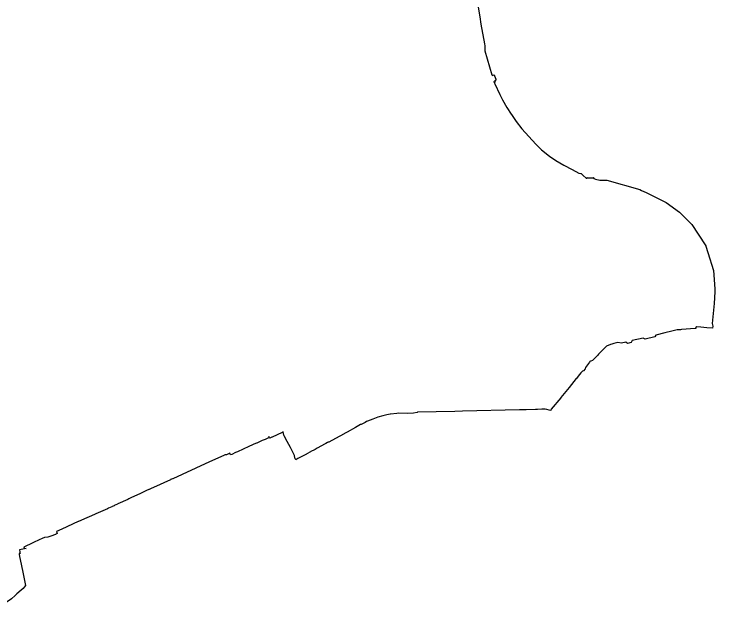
# Model space of a CAD drawing. Extents: x -266199 to -261993, y -1239047 to -1235108.
# Drawn here: x -264099 to -261993, y -1238858 to -1237053 of the extents above; entities that cross this region are included whole.
import ezdxf

# ---------------------------------------------------------------- set-up
doc = ezdxf.new("R2010")
doc.units = 0
doc.layers.add('body_kn', color=7, linetype='Continuous')
doc.layers.add('katuz_linie', color=7, linetype='Continuous')

msp = doc.modelspace()

# ---------------------------------------------------------------- linework, layer by layer
at = {"layer": 'body_kn'}
for p, q in [((-262699.06, -1237061.51), (-262699.06, -1237061.51)), ((-262696.93, -1237083.08), (-262696.93, -1237083.08)), ((-262685.79, -1237142.55), (-262685.79, -1237142.55)), ((-262684.66, -1237148.6), (-262684.66, -1237148.6)), ((-262684.28, -1237163.28), (-262684.28, -1237163.28)), ((-262663.16, -1237235.12), (-262663.16, -1237235.12)), ((-262661.73, -1237237.66), (-262661.73, -1237237.66)), ((-262657.25, -1237235.08), (-262657.25, -1237235.08)), ((-262656.32, -1237236.87), (-262656.32, -1237236.87)), ((-262655.77, -1237237.94), (-262655.77, -1237237.94)), ((-262655.53, -1237238.61), (-262655.53, -1237238.61)), ((-262657.08, -1237256.06), (-262657.08, -1237256.06)), ((-262656.35, -1237255.57), (-262656.35, -1237255.57)), ((-262655.07, -1237254.67), (-262655.07, -1237254.67)), ((-262654.71, -1237258.18), (-262654.71, -1237258.18)), ((-262653.53, -1237257.41), (-262653.53, -1237257.41)), ((-262651.94, -1237248.48), (-262651.94, -1237248.48)), ((-262651.69, -1237249.16), (-262651.69, -1237249.16)), ((-262651.26, -1237250.37), (-262651.26, -1237250.37)), ((-262650.67, -1237251.98), (-262650.67, -1237251.98)), ((-262654.19, -1237262.45), (-262654.19, -1237262.45)), ((-262639.61, -1237294.62), (-262639.61, -1237294.62)), ((-262631.8, -1237310.86), (-262631.8, -1237310.86)), ((-262618.68, -1237333.67), (-262618.68, -1237333.67)), ((-262605.51, -1237353.37), (-262605.51, -1237353.37)), ((-262604.63, -1237354.69), (-262604.63, -1237354.69)), ((-262590.88, -1237375.27), (-262590.88, -1237375.27)), ((-262573.35, -1237398.14), (-262573.35, -1237398.14)), ((-262531.79, -1237443.64), (-262531.79, -1237443.64)), ((-262514.25, -1237460.66), (-262514.25, -1237460.66)), ((-262490.72, -1237479.63), (-262490.72, -1237479.63)), ((-262470.88, -1237493), (-262470.88, -1237493)), ((-262447.06, -1237506.81), (-262447.06, -1237506.81)), ((-262422.32, -1237519.41), (-262422.32, -1237519.41)), ((-262402.36, -1237530.54), (-262402.36, -1237530.54)), ((-262395.88, -1237531.76), (-262395.88, -1237531.76)), ((-262394.66, -1237531.99), (-262394.66, -1237531.99)), ((-262388.95, -1237537.5), (-262388.95, -1237537.5)), ((-262380.63, -1237545.53), (-262380.63, -1237545.53)), ((-262378.47, -1237544.21), (-262378.47, -1237544.21)), ((-262378.45, -1237545.51), (-262378.45, -1237545.51)), ((-262377.68, -1237544.19), (-262377.68, -1237544.19)), ((-262377.62, -1237545.08), (-262377.62, -1237545.08)), ((-262375.44, -1237545.04), (-262375.44, -1237545.04)), ((-262369.08, -1237544.9), (-262369.08, -1237544.9)), ((-262361.13, -1237544.74), (-262361.13, -1237544.74)), ((-262359.1, -1237543.98), (-262359.1, -1237543.98)), ((-262359.09, -1237544.7), (-262359.09, -1237544.7)), ((-262358.56, -1237543.97), (-262358.56, -1237543.97)), ((-262358.56, -1237545.46), (-262358.56, -1237545.46)), ((-262357.15, -1237547.02), (-262357.15, -1237547.02)), ((-262357.06, -1237545.45), (-262357.06, -1237545.45)), ((-262352.05, -1237548.49), (-262352.05, -1237548.49)), ((-262339.48, -1237552.13), (-262339.48, -1237552.13)), ((-262317.63, -1237552.02), (-262317.63, -1237552.02)), ((-262218.71, -1237580.27), (-262218.71, -1237580.27)), ((-262214.16, -1237582.49), (-262214.16, -1237582.49)), ((-262199.91, -1237589.44), (-262199.91, -1237589.44)), ((-262139.84, -1237618.74), (-262139.84, -1237618.74)), ((-262099.55, -1237648.46), (-262099.55, -1237648.46)), ((-262069, -1237678.62), (-262069, -1237678.62)), ((-262062.32, -1237685.22), (-262062.32, -1237685.22)), ((-262023.07, -1237746.54), (-262023.07, -1237746.54)), ((-262021.16, -1237749.53), (-262021.16, -1237749.53)), ((-262020.83, -1237750.56), (-262020.83, -1237750.56)), ((-262014.71, -1237769.39), (-262014.71, -1237769.39)), ((-261997.19, -1237823.36), (-261997.19, -1237823.36)), ((-261993.79, -1237887.01), (-261993.79, -1237887.01)), ((-261993.22, -1237878.45), (-261993.22, -1237878.45)), ((-261996.13, -1237922.1), (-261996.13, -1237922.1)), ((-262052.92, -1237997.44), (-262052.92, -1237997.44)), ((-262050.84, -1237997.27), (-262050.84, -1237997.27)), ((-262050.58, -1237995.44), (-262050.58, -1237995.44)), ((-262050.19, -1237992.7), (-262050.19, -1237992.7)), ((-262049.21, -1237992.78), (-262049.21, -1237992.78)), ((-262036.04, -1237993.8), (-262036.04, -1237993.8)), ((-262017.43, -1237995.25), (-262017.43, -1237995.25)), ((-262001.23, -1237982.42), (-262001.23, -1237982.42)), ((-262000.64, -1237996.55), (-262000.64, -1237996.55)), ((-262000.3, -1237996.58), (-262000.3, -1237996.58)), ((-261999.77, -1237990.05), (-261999.77, -1237990.05)), ((-262171.34, -1238017.44), (-262171.34, -1238017.44)), ((-262144.19, -1238010.89), (-262144.19, -1238010.89)), ((-262123.13, -1238005.81), (-262123.13, -1238005.81)), ((-262106.45, -1238001.78), (-262106.45, -1238001.78)), ((-262102.76, -1238001.5), (-262102.76, -1238001.5)), ((-262097.05, -1238001.07), (-262097.05, -1238001.07)), ((-262094.05, -1238000.85), (-262094.05, -1238000.85)), ((-262284.94, -1238039.08), (-262284.94, -1238039.08)), ((-262261.39, -1238038.81), (-262261.39, -1238038.81)), ((-262245.39, -1238039.99), (-262245.39, -1238039.99)), ((-262242.4, -1238033.97), (-262242.4, -1238033.97)), ((-262208.43, -1238026.11), (-262208.43, -1238026.11)), ((-262203.29, -1238029.93), (-262203.29, -1238029.93)), ((-262174.34, -1238022.95), (-262174.34, -1238022.95)), ((-262319.23, -1238051.06), (-262319.23, -1238051.06)), ((-262306.85, -1238045.38), (-262306.85, -1238045.38)), ((-262303.24, -1238044.34), (-262303.24, -1238044.34)), ((-262296.63, -1238042.44), (-262296.63, -1238042.44)), ((-262293.5, -1238041.54), (-262293.5, -1238041.54)), ((-262273.96, -1238041.77), (-262273.96, -1238041.77)), ((-262256.06, -1238042.94), (-262256.06, -1238042.94)), ((-262346.52, -1238078.71), (-262346.52, -1238078.71)), ((-262342.7, -1238074.85), (-262342.7, -1238074.85)), ((-262341.6, -1238073.73), (-262341.6, -1238073.73)), ((-262369.65, -1238098.76), (-262369.65, -1238098.76)), ((-262368.73, -1238096.43), (-262368.73, -1238096.43)), ((-262367.61, -1238095.98), (-262367.61, -1238095.98)), ((-262366.03, -1238095.35), (-262366.03, -1238095.35)), ((-262361.45, -1238093.84), (-262361.45, -1238093.84)), ((-262350.49, -1238082.73), (-262350.49, -1238082.73)), ((-262383.01, -1238118.65), (-262383.01, -1238118.65)), ((-262382.06, -1238114.91), (-262382.06, -1238114.91)), ((-262403.88, -1238140.7), (-262403.88, -1238140.7)), ((-262395.85, -1238131.12), (-262395.85, -1238131.12)), ((-262394.14, -1238129.08), (-262394.14, -1238129.08)), ((-262391.49, -1238125.92), (-262391.49, -1238125.92)), ((-262388.36, -1238124.79), (-262388.36, -1238124.79)), ((-262409.89, -1238148.2), (-262409.89, -1238148.2)), ((-262408.59, -1238146.58), (-262408.59, -1238146.58)), ((-262431.6, -1238174.74), (-262431.6, -1238174.74)), ((-262456.69, -1238205.4), (-262456.69, -1238205.4)), ((-262455.83, -1238204.36), (-262455.83, -1238204.36)), ((-262446.26, -1238192.8), (-262446.26, -1238192.8)), ((-262888, -1238249.92), (-262888, -1238249.92)), ((-262886.4, -1238249.29), (-262886.4, -1238249.29)), ((-262774.26, -1238246.7), (-262774.26, -1238246.7)), ((-262751.84, -1238246.22), (-262751.84, -1238246.22)), ((-262580.51, -1238242.14), (-262580.51, -1238242.14)), ((-262560.81, -1238241.59), (-262560.81, -1238241.59)), ((-262532.77, -1238240.69), (-262532.77, -1238240.69)), ((-262526.78, -1238240.5), (-262526.78, -1238240.5)), ((-262513.1, -1238240.06), (-262513.1, -1238240.06)), ((-262503.15, -1238239.74), (-262503.15, -1238239.74)), ((-262498.93, -1238240.78), (-262498.93, -1238240.78)), ((-262497.9, -1238241.03), (-262497.9, -1238241.03)), ((-262491.22, -1238242.67), (-262491.22, -1238242.67)), ((-262486.63, -1238243.8), (-262486.63, -1238243.8)), ((-262485.37, -1238239.87), (-262485.37, -1238239.87)), ((-263021.23, -1238269.49), (-263021.23, -1238269.49)), ((-263005.63, -1238263.53), (-263005.63, -1238263.53)), ((-262991, -1238259.57), (-262991, -1238259.57)), ((-262978.69, -1238257.06), (-262978.69, -1238257.06)), ((-262973.41, -1238255.92), (-262973.41, -1238255.92)), ((-262968.84, -1238254.94), (-262968.84, -1238254.94)), ((-262968.33, -1238254.83), (-262968.33, -1238254.83)), ((-262949.15, -1238253.18), (-262949.15, -1238253.18)), ((-262944.92, -1238251.91), (-262944.92, -1238251.91)), ((-262915.44, -1238253.09), (-262915.44, -1238253.09)), ((-262898.67, -1238252.06), (-262898.67, -1238252.06)), ((-263057.73, -1238285.95), (-263057.73, -1238285.95)), ((-263056.4, -1238285.69), (-263056.4, -1238285.69)), ((-263051.97, -1238283.44), (-263051.97, -1238283.44)), ((-263044.32, -1238279.73), (-263044.32, -1238279.73)), ((-263039.46, -1238277.33), (-263039.46, -1238277.33)), ((-263036.8, -1238276.02), (-263036.8, -1238276.02)), ((-263293.61, -1238309.64), (-263293.61, -1238309.64)), ((-263292.68, -1238309.2), (-263292.68, -1238309.2)), ((-263290.08, -1238307.98), (-263290.08, -1238307.98)), ((-263107.05, -1238313.57), (-263107.05, -1238313.57)), ((-263106.18, -1238313.11), (-263106.18, -1238313.11)), ((-263098.14, -1238308.77), (-263098.14, -1238308.77)), ((-263072.8, -1238295), (-263072.8, -1238295)), ((-263354.98, -1238335.02), (-263354.98, -1238335.02)), ((-263353.38, -1238334.32), (-263353.38, -1238334.32)), ((-263344.65, -1238330.5), (-263344.65, -1238330.5)), ((-263342.58, -1238329.6), (-263342.58, -1238329.6)), ((-263334.53, -1238326.08), (-263334.53, -1238326.08)), ((-263333.52, -1238325.15), (-263333.52, -1238325.15)), ((-263333.23, -1238323.92), (-263333.23, -1238323.92)), ((-263333.19, -1238322.4), (-263333.19, -1238322.4)), ((-263331.05, -1238326.47), (-263331.05, -1238326.47)), ((-263330.74, -1238327.07), (-263330.74, -1238327.07)), ((-263324.24, -1238324.02), (-263324.24, -1238324.02)), ((-263323.15, -1238323.51), (-263323.15, -1238323.51)), ((-263287.93, -1238318.13), (-263287.93, -1238318.13)), ((-263287.48, -1238320.28), (-263287.48, -1238320.28)), ((-263133.32, -1238327.67), (-263133.32, -1238327.67)), ((-263393.36, -1238351.8), (-263393.36, -1238351.8)), ((-263382.55, -1238347.07), (-263382.55, -1238347.07)), ((-263377.9, -1238345.04), (-263377.9, -1238345.04)), ((-263370.3, -1238341.72), (-263370.3, -1238341.72)), ((-263369.77, -1238341.49), (-263369.77, -1238341.49)), ((-263365.76, -1238339.73), (-263365.76, -1238339.73)), ((-263365.65, -1238339.68), (-263365.65, -1238339.68)), ((-263361.49, -1238337.87), (-263361.49, -1238337.87)), ((-263278.57, -1238336.76), (-263278.57, -1238336.76)), ((-263268.63, -1238355.14), (-263268.63, -1238355.14)), ((-263164.06, -1238344.21), (-263164.06, -1238344.21)), ((-263162.21, -1238343.23), (-263162.21, -1238343.23)), ((-263156.91, -1238340.42), (-263156.91, -1238340.42)), ((-263154.99, -1238339.4), (-263154.99, -1238339.4)), ((-263153.35, -1238338.53), (-263153.35, -1238338.53)), ((-263464.65, -1238376.78), (-263464.65, -1238376.78)), ((-263460.69, -1238376.7), (-263460.69, -1238376.7)), ((-263450.55, -1238372.11), (-263450.55, -1238372.11)), ((-263449.05, -1238375.25), (-263449.05, -1238375.25)), ((-263448.24, -1238376.95), (-263448.24, -1238376.95)), ((-263444.79, -1238375.86), (-263444.79, -1238375.86)), ((-263433.14, -1238370.43), (-263433.14, -1238370.43)), ((-263430.29, -1238369.1), (-263430.29, -1238369.1)), ((-263427.85, -1238367.96), (-263427.85, -1238367.96)), ((-263256.89, -1238376.86), (-263256.89, -1238376.86)), ((-263220.5, -1238374.6), (-263220.5, -1238374.6)), ((-263219.08, -1238373.84), (-263219.08, -1238373.84)), ((-263208.3, -1238368.03), (-263208.3, -1238368.03)), ((-263206.85, -1238367.25), (-263206.85, -1238367.25)), ((-263196.19, -1238361.51), (-263196.19, -1238361.51)), ((-263194.64, -1238360.68), (-263194.64, -1238360.68)), ((-263188.09, -1238357.15), (-263188.09, -1238357.15)), ((-263502.54, -1238394.19), (-263502.54, -1238394.19)), ((-263468.52, -1238378.6), (-263468.52, -1238378.6)), ((-263467.05, -1238377.92), (-263467.05, -1238377.92)), ((-263256.39, -1238378.94), (-263256.39, -1238378.94)), ((-263256.14, -1238380.02), (-263256.14, -1238380.02)), ((-263253.98, -1238389.06), (-263253.98, -1238389.06)), ((-263253.46, -1238390.11), (-263253.46, -1238390.11)), ((-263252.58, -1238391.88), (-263252.58, -1238391.88)), ((-263246.2, -1238388.44), (-263246.2, -1238388.44)), ((-263524.87, -1238404.43), (-263524.87, -1238404.43)), ((-263628.9, -1238451.8), (-263628.9, -1238451.8)), ((-263628.29, -1238451.52), (-263628.29, -1238451.52)), ((-263622.35, -1238448.99), (-263622.35, -1238448.99)), ((-263622.11, -1238448.88), (-263622.11, -1238448.88)), ((-263696.11, -1238482.44), (-263696.11, -1238482.44)), ((-263694.24, -1238481.64), (-263694.24, -1238481.64)), ((-263693.58, -1238481.35), (-263693.58, -1238481.35)), ((-263693.18, -1238481.18), (-263693.18, -1238481.18)), ((-263684.57, -1238477.46), (-263684.57, -1238477.46)), ((-263684.33, -1238477.36), (-263684.33, -1238477.36)), ((-263682.2, -1238476.44), (-263682.2, -1238476.44)), ((-263679.52, -1238475.2), (-263679.52, -1238475.2)), ((-263718.49, -1238492.76), (-263718.49, -1238492.76)), ((-263712.5, -1238489.95), (-263712.5, -1238489.95)), ((-263704.51, -1238486.2), (-263704.51, -1238486.2)), ((-263702.48, -1238485.24), (-263702.48, -1238485.24)), ((-263701.02, -1238484.56), (-263701.02, -1238484.56)), ((-263698.51, -1238483.48), (-263698.51, -1238483.48)), ((-263786.42, -1238524.4), (-263786.42, -1238524.4)), ((-263757.31, -1238510.93), (-263757.31, -1238510.93)), ((-263753.78, -1238509.3), (-263753.78, -1238509.3)), ((-263749.73, -1238507.42), (-263749.73, -1238507.42)), ((-263747.94, -1238506.58), (-263747.94, -1238506.58)), ((-263817.58, -1238538.75), (-263817.58, -1238538.75)), ((-263814.84, -1238537.54), (-263814.84, -1238537.54)), ((-263814.47, -1238537.38), (-263814.47, -1238537.38)), ((-263805, -1238533.05), (-263805, -1238533.05)), ((-263804.1, -1238532.62), (-263804.1, -1238532.62)), ((-263798.32, -1238529.9), (-263798.32, -1238529.9)), ((-263797.41, -1238529.47), (-263797.41, -1238529.47)), ((-263787.53, -1238524.91), (-263787.53, -1238524.91)), ((-263856.97, -1238556.17), (-263856.97, -1238556.17)), ((-263854.46, -1238555.06), (-263854.46, -1238555.06)), ((-263852.95, -1238554.4), (-263852.95, -1238554.4)), ((-263906.25, -1238577.61), (-263906.25, -1238577.61)), ((-263904.62, -1238577.05), (-263904.62, -1238577.05)), ((-263898.4, -1238574.47), (-263898.4, -1238574.47)), ((-263896.49, -1238573.62), (-263896.49, -1238573.62)), ((-263971.27, -1238607.7), (-263971.27, -1238607.7)), ((-263955.27, -1238600.34), (-263955.27, -1238600.34)), ((-264012.11, -1238627.62), (-264012.11, -1238627.62)), ((-264009.46, -1238626.4), (-264009.46, -1238626.4)), ((-264007.6, -1238625.55), (-264007.6, -1238625.55)), ((-263996.74, -1238624.71), (-263996.74, -1238624.71)), ((-263988.09, -1238621.83), (-263988.09, -1238621.83)), ((-263974.35, -1238616.07), (-263974.35, -1238616.07)), ((-263973.21, -1238615.59), (-263973.21, -1238615.59)), ((-263970.83, -1238614.27), (-263970.83, -1238614.27)), ((-263968.93, -1238613.22), (-263968.93, -1238613.22)), ((-264042.24, -1238641.45), (-264042.24, -1238641.45)), ((-264038.47, -1238639.72), (-264038.47, -1238639.72)), ((-264082.44, -1238662.52), (-264082.44, -1238662.52)), ((-264081.25, -1238668.2), (-264081.25, -1238668.2)), ((-264081.04, -1238669.21), (-264081.04, -1238669.21)), ((-264069.65, -1238654.02), (-264069.65, -1238654.02)), ((-264067.97, -1238657.67), (-264067.97, -1238657.67)), ((-264061.87, -1238658.77), (-264061.87, -1238658.77)), ((-264083.27, -1238673.16), (-264083.27, -1238673.16)), ((-264082.97, -1238674.93), (-264082.97, -1238674.93)), ((-264081.74, -1238682.07), (-264081.74, -1238682.07)), ((-264080.23, -1238673.08), (-264080.23, -1238673.08)), ((-264077.35, -1238705), (-264077.35, -1238705)), ((-264071.65, -1238734.21), (-264071.65, -1238734.21)), ((-264068.37, -1238774.9), (-264068.37, -1238774.9)), ((-264066.17, -1238759.36), (-264066.17, -1238759.36)), ((-264064.19, -1238769.4), (-264064.19, -1238769.4)), ((-264089.86, -1238794.43), (-264089.86, -1238794.43)), ((-264076.98, -1238783.67), (-264076.98, -1238783.67)), ((-264071.47, -1238778.57), (-264071.47, -1238778.57)), ((-264095.13, -1238799.22), (-264095.13, -1238799.22))]:
    msp.add_line(p, q, dxfattribs=at)
at = {"layer": 'katuz_linie'}
for points in [[(-262715.3, -1236930.04), (-262714.6, -1236937.92), (-262709.96, -1236990.42), (-262708.82, -1237006.34), (-262704.16, -1237032.66), (-262699.06, -1237061.51), (-262696.93, -1237083.08), (-262685.79, -1237142.55), (-262684.66, -1237148.6), (-262684.28, -1237163.28), (-262663.16, -1237235.12), (-262661.73, -1237237.66), (-262657.25, -1237235.08), (-262656.32, -1237236.87), (-262655.77, -1237237.94)], [(-262655.77, -1237237.94), (-262655.53, -1237238.61), (-262651.94, -1237248.48), (-262651.69, -1237249.16), (-262651.26, -1237250.37), (-262650.67, -1237251.98), (-262655.07, -1237254.67), (-262653.53, -1237257.41), (-262654.71, -1237258.18), (-262656.35, -1237255.57), (-262657.08, -1237256.06), (-262654.19, -1237262.45), (-262639.61, -1237294.62), (-262631.8, -1237310.86), (-262618.68, -1237333.67), (-262605.51, -1237353.37), (-262604.63, -1237354.69), (-262590.88, -1237375.27), (-262573.35, -1237398.14), (-262531.79, -1237443.64), (-262514.25, -1237460.66), (-262490.72, -1237479.63), (-262470.88, -1237493), (-262447.06, -1237506.81), (-262422.32, -1237519.41), (-262402.36, -1237530.54), (-262395.88, -1237531.76), (-262394.66, -1237531.99), (-262388.95, -1237537.5), (-262380.63, -1237545.53), (-262378.45, -1237545.51), (-262378.47, -1237544.21), (-262377.68, -1237544.19), (-262377.62, -1237545.08), (-262375.44, -1237545.04), (-262369.08, -1237544.9), (-262361.13, -1237544.74), (-262359.09, -1237544.7), (-262359.1, -1237543.98), (-262358.56, -1237543.97), (-262358.56, -1237545.46), (-262357.06, -1237545.45), (-262357.15, -1237547.02), (-262352.05, -1237548.49), (-262339.48, -1237552.13), (-262317.63, -1237552.02), (-262218.71, -1237580.27), (-262214.16, -1237582.49), (-262199.91, -1237589.44), (-262139.84, -1237618.74), (-262099.55, -1237648.46), (-262069, -1237678.62), (-262062.32, -1237685.22), (-262023.07, -1237746.54), (-262021.16, -1237749.53), (-262020.83, -1237750.56), (-262014.71, -1237769.39), (-261997.19, -1237823.36), (-261993.22, -1237878.45), (-261993.79, -1237887.01), (-261996.13, -1237922.1), (-262001.23, -1237982.42), (-261999.77, -1237990.05), (-262000.3, -1237996.58)], [(-262000.3, -1237996.58), (-262000.64, -1237996.55), (-262017.43, -1237995.25), (-262036.04, -1237993.8), (-262049.21, -1237992.78), (-262050.19, -1237992.7), (-262050.58, -1237995.44), (-262050.84, -1237997.27), (-262052.92, -1237997.44), (-262094.05, -1238000.85), (-262097.05, -1238001.07), (-262102.76, -1238001.5), (-262106.45, -1238001.78), (-262123.13, -1238005.81), (-262144.19, -1238010.89), (-262171.34, -1238017.44), (-262174.34, -1238022.95), (-262203.29, -1238029.93), (-262208.43, -1238026.11), (-262242.4, -1238033.97), (-262245.39, -1238039.99), (-262256.06, -1238042.94), (-262261.39, -1238038.81), (-262273.96, -1238041.77), (-262284.94, -1238039.08), (-262293.5, -1238041.54), (-262296.63, -1238042.44), (-262303.24, -1238044.34), (-262306.85, -1238045.38), (-262319.23, -1238051.06), (-262341.6, -1238073.73), (-262342.7, -1238074.85), (-262346.52, -1238078.71), (-262350.49, -1238082.73), (-262361.45, -1238093.84), (-262366.03, -1238095.35), (-262367.61, -1238095.98), (-262368.73, -1238096.43), (-262369.65, -1238098.76), (-262382.06, -1238114.91), (-262383.01, -1238118.65), (-262388.36, -1238124.79), (-262391.49, -1238125.92), (-262394.14, -1238129.08), (-262395.85, -1238131.12), (-262403.88, -1238140.7)], [(-262403.88, -1238140.7), (-262408.59, -1238146.58), (-262409.89, -1238148.2), (-262431.6, -1238174.74), (-262446.26, -1238192.8), (-262455.83, -1238204.36), (-262456.69, -1238205.4), (-262485.37, -1238239.87), (-262486.63, -1238243.8), (-262491.22, -1238242.67), (-262497.9, -1238241.03), (-262498.93, -1238240.78), (-262503.15, -1238239.74), (-262513.1, -1238240.06), (-262526.78, -1238240.5), (-262532.77, -1238240.69), (-262560.81, -1238241.59), (-262580.51, -1238242.14), (-262751.84, -1238246.22), (-262774.26, -1238246.7), (-262886.4, -1238249.29), (-262888, -1238249.92), (-262898.67, -1238252.06), (-262915.44, -1238253.09), (-262944.92, -1238251.91), (-262949.15, -1238253.18), (-262968.33, -1238254.83), (-262968.84, -1238254.94), (-262973.41, -1238255.92), (-262978.69, -1238257.06), (-262991, -1238259.57), (-263005.63, -1238263.53), (-263021.23, -1238269.49), (-263036.8, -1238276.02), (-263039.46, -1238277.33), (-263044.32, -1238279.73), (-263051.97, -1238283.44), (-263056.4, -1238285.69), (-263057.73, -1238285.95), (-263072.8, -1238295), (-263098.14, -1238308.77), (-263106.18, -1238313.11), (-263107.05, -1238313.57), (-263133.32, -1238327.67), (-263153.35, -1238338.53), (-263154.99, -1238339.4), (-263156.91, -1238340.42), (-263162.21, -1238343.23), (-263164.06, -1238344.21), (-263188.09, -1238357.15), (-263194.64, -1238360.68), (-263196.19, -1238361.51), (-263206.85, -1238367.25), (-263208.3, -1238368.03), (-263219.08, -1238373.84), (-263220.5, -1238374.6), (-263246.2, -1238388.44), (-263252.58, -1238391.88), (-263253.46, -1238390.11), (-263253.98, -1238389.06), (-263256.14, -1238380.02), (-263256.39, -1238378.94), (-263256.89, -1238376.86), (-263268.63, -1238355.14), (-263278.57, -1238336.76), (-263287.48, -1238320.28), (-263287.93, -1238318.13), (-263290.08, -1238307.98), (-263292.68, -1238309.2), (-263293.61, -1238309.64), (-263323.15, -1238323.51), (-263324.24, -1238324.02), (-263330.74, -1238327.07), (-263331.05, -1238326.47), (-263333.19, -1238322.4), (-263333.23, -1238323.92), (-263333.52, -1238325.15), (-263334.53, -1238326.08), (-263342.58, -1238329.6), (-263344.65, -1238330.5), (-263353.38, -1238334.32), (-263354.98, -1238335.02), (-263361.49, -1238337.87), (-263365.65, -1238339.68), (-263365.76, -1238339.73), (-263369.77, -1238341.49), (-263370.3, -1238341.72), (-263377.9, -1238345.04), (-263382.55, -1238347.07), (-263393.36, -1238351.8), (-263427.85, -1238367.96), (-263430.29, -1238369.1), (-263433.14, -1238370.43), (-263444.79, -1238375.86), (-263448.24, -1238376.95), (-263449.05, -1238375.25), (-263450.55, -1238372.11), (-263460.69, -1238376.7), (-263464.65, -1238376.78), (-263467.05, -1238377.92), (-263468.52, -1238378.6), (-263502.54, -1238394.19), (-263524.87, -1238404.43), (-263622.11, -1238448.88), (-263622.35, -1238448.99), (-263628.29, -1238451.52), (-263628.9, -1238451.8), (-263679.52, -1238475.2), (-263682.2, -1238476.44), (-263684.33, -1238477.36), (-263684.57, -1238477.46), (-263693.18, -1238481.18), (-263693.58, -1238481.35), (-263694.24, -1238481.64), (-263696.11, -1238482.44), (-263698.51, -1238483.48), (-263701.02, -1238484.56), (-263702.48, -1238485.24), (-263704.51, -1238486.2), (-263712.5, -1238489.95), (-263718.49, -1238492.76), (-263747.94, -1238506.58), (-263749.73, -1238507.42), (-263753.78, -1238509.3), (-263757.31, -1238510.93), (-263786.42, -1238524.4), (-263787.53, -1238524.91), (-263797.41, -1238529.47), (-263798.32, -1238529.9), (-263804.1, -1238532.62), (-263805, -1238533.05), (-263814.47, -1238537.38), (-263814.84, -1238537.54), (-263817.58, -1238538.75), (-263852.95, -1238554.4), (-263854.46, -1238555.06), (-263856.97, -1238556.17), (-263896.49, -1238573.62), (-263898.4, -1238574.47), (-263904.62, -1238577.05), (-263906.25, -1238577.61), (-263955.27, -1238600.34), (-263971.27, -1238607.7), (-263968.93, -1238613.22), (-263970.83, -1238614.27), (-263973.21, -1238615.59), (-263974.35, -1238616.07), (-263988.09, -1238621.83), (-263996.74, -1238624.71), (-264007.6, -1238625.55), (-264009.46, -1238626.4), (-264012.11, -1238627.62), (-264038.47, -1238639.72), (-264042.24, -1238641.45), (-264069.65, -1238654.02), (-264067.97, -1238657.67), (-264061.87, -1238658.77)], [(-264061.87, -1238658.77), (-264082.44, -1238662.52), (-264081.25, -1238668.2), (-264081.04, -1238669.21), (-264080.23, -1238673.08), (-264083.27, -1238673.16), (-264082.97, -1238674.93), (-264081.74, -1238682.07), (-264077.35, -1238705), (-264071.65, -1238734.21), (-264066.17, -1238759.36), (-264064.19, -1238769.4), (-264068.37, -1238774.9), (-264071.47, -1238778.57), (-264076.98, -1238783.67), (-264089.86, -1238794.43), (-264095.13, -1238799.22), (-264106.48, -1238809.54), (-264121.95, -1238820.69), (-264126.84, -1238824.43), (-264135.74, -1238832.35), (-264155.42, -1238850.01), (-264160.09, -1238858.09)]]:
    msp.add_lwpolyline(points, dxfattribs=at)

doc.saveas('drawing.dxf')
